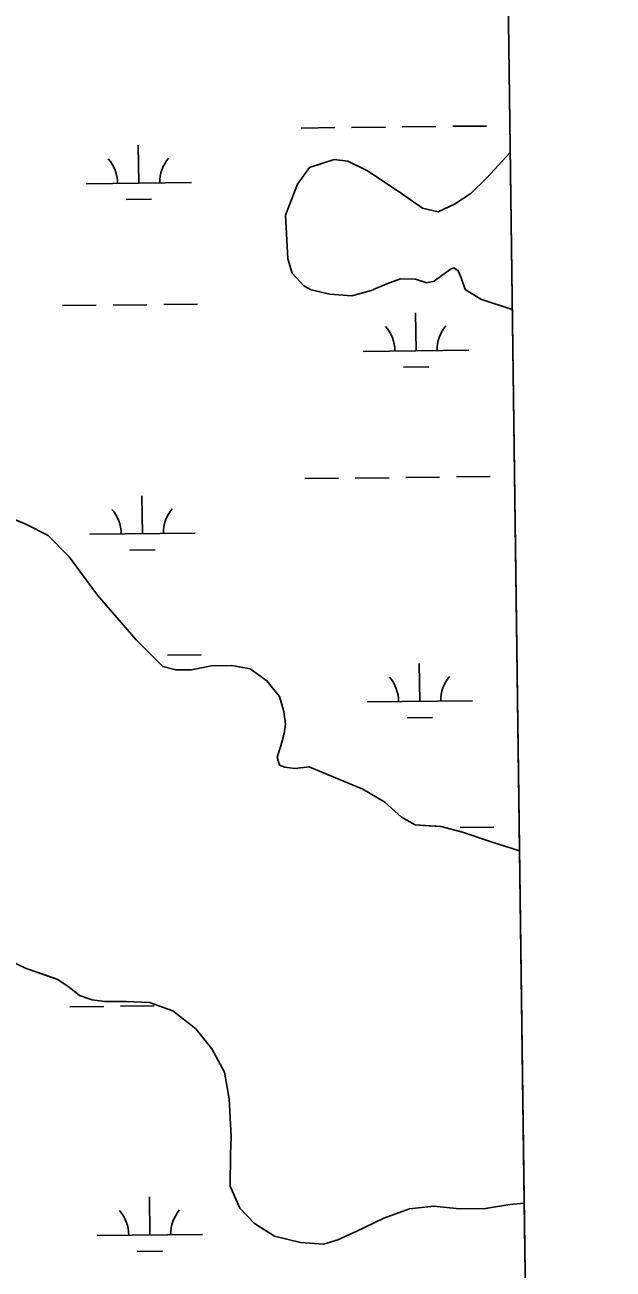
# Model space of a CAD drawing. Extents: x 3734862 to 3772949, y 391520 to 417239.
# Drawn here: x 3770286 to 3770844, y 403471 to 404651 of the extents above; entities that cross this region are included whole.
import ezdxf

# ---------------------------------------------------------------- set-up
doc = ezdxf.new("R2010")
doc.units = 0
for name, color, linetype in [('V-GRID-FRAM', 7, 'Continuous'), ('V-TOPO-SHOR', 7, 'Continuous'), ('V-WETL-SWMP', 7, 'Continuous')]:
    doc.layers.add(name, color=color, linetype=linetype)

msp = doc.modelspace()

# ---------------------------------------------------------------- linework, layer by layer
at = {"layer": 'V-GRID-FRAM'}
msp.add_lwpolyline([(3738832.3, 415033.8), (3770599.2, 415447.4), (3770843.8, 397266.6), (3739061.1, 396852.8), (3738832.3, 415033.8)], dxfattribs=at)
at = {"layer": 'V-TOPO-SHOR'}
for p, q in [((3770240, 404197), (3770287.2, 404177.2)), ((3770287.2, 404177.2), (3770307.7, 404166.6)), ((3770307.7, 404166.6), (3770327.7, 404146.5)), ((3770327.7, 404146.5), (3770354.7, 404110.2)), ((3770354.7, 404110.2), (3770391.2, 404067.9)), ((3770391.2, 404067.9), (3770416.7, 404042.5)), ((3770416.7, 404042.5), (3770429, 404039.2)), ((3770429, 404039.2), (3770443.9, 404039.4)), ((3770443.9, 404039.4), (3770462.9, 404043.1)), ((3770462.9, 404043.1), (3770481.9, 404043.4)), ((3770481.9, 404043.4), (3770499.6, 404040.2)), ((3770499.6, 404040.2), (3770515.4, 404028.9)), ((3770515.4, 404028.9), (3770527.2, 404014.1)), ((3770527.2, 404014.1), (3770531.4, 403999.9)), ((3770531.4, 403999.9), (3770533, 403987.7)), ((3770533, 403987.7), (3770531.7, 403978.8)), ((3770531.7, 403978.8), (3770528.5, 403967.2)), ((3770528.5, 403967.2), (3770525.2, 403956.3)), ((3770525.2, 403956.3), (3770527.4, 403948.9)), ((3770527.4, 403948.9), (3770532.2, 403946.9)), ((3770532.2, 403946.9), (3770541.7, 403945.7)), ((3770541.7, 403945.7), (3770555.3, 403947.2)), ((3770555.3, 403947.2), (3770563.5, 403943.9)), ((3770563.5, 403943.9), (3770606.5, 403926.2)), ((3770606.5, 403926.2), (3770627.1, 403913.6)), ((3770627.1, 403913.6), (3770642.9, 403899.5)), ((3770642.9, 403899.5), (3770655.9, 403892.2)), ((3770655.9, 403892.2), (3770664, 403891.6)), ((3770664, 403891.6), (3770680.4, 403890.5)), ((3770680.4, 403890.5), (3770700.8, 403885.4)), ((3770700.8, 403885.4), (3770728.1, 403876.2)), ((3770728.1, 403876.2), (3770755, 403867.5)), ((3770755, 403867.5), (3770759.5, 403533.3)), ((3770286.8, 403756), (3770269.7, 403764)), ((3770301.8, 403750.8), (3770286.8, 403756)), ((3770316.9, 403745.6), (3770301.8, 403750.8)), ((3770327.8, 403738.3), (3770316.9, 403745.6)), ((3770337.5, 403730.2), (3770327.8, 403738.3)), ((3770349.7, 403726.3), (3770337.5, 403730.2)), ((3770361.3, 403724.5), (3770349.7, 403726.3)), ((3770381.7, 403724.7), (3770361.3, 403724.5)), ((3770404.1, 403723.7), (3770381.7, 403724.7)), ((3770426, 403715.8), (3770404.1, 403723.7)), ((3770447.9, 403698.5), (3770426, 403715.8)), ((3770463.1, 403679.7), (3770447.9, 403698.5)), ((3770475, 403657.4), (3770463.1, 403679.7)), ((3770479.4, 403632.3), (3770475, 403657.4)), ((3770481.3, 403596.3), (3770479.4, 403632.3)), ((3770480.8, 403580), (3770481.3, 403596.3)), ((3770480.6, 403549.5), (3770480.8, 403580)), ((3770489.7, 403528.5), (3770480.6, 403549.5)), ((3770503.5, 403513.8), (3770489.7, 403528.5)), ((3770650.7, 403528), (3770626.3, 403518.9)), ((3770673.7, 403530.4), (3770650.7, 403528)), ((3770698.2, 403528), (3770673.7, 403530.4)), ((3770722.7, 403528.3), (3770698.2, 403528)), ((3770745.7, 403532), (3770722.7, 403528.3)), ((3770759.5, 403533.3), (3770745.7, 403532)), ((3770626.3, 403518.9), (3770600, 403506.3)), ((3770522.6, 403501.8), (3770503.5, 403513.8)), ((3770600, 403506.3), (3770582.5, 403498.5)), ((3770547.2, 403496), (3770522.6, 403501.8)), ((3770568.9, 403494.3), (3770547.2, 403496)), ((3770582.5, 403498.5), (3770568.9, 403494.3))]:
    msp.add_line(p, q, dxfattribs=at)
for points in [[(3770746.1, 404530.3), (3770723.6, 404505.9), (3770708.8, 404491.4), (3770693.3, 404481), (3770677.8, 404474), (3770662.8, 404477.2), (3770642.9, 404491.2), (3770611.4, 404512.5), (3770592.2, 404521.8), (3770579.3, 404523.6), (3770555.6, 404515.8), (3770544.3, 404500), (3770533.1, 404470.7), (3770535.1, 404429.3), (3770539.3, 404415.7), (3770550.4, 404403.7), (3770557.2, 404399.7), (3770574.9, 404395.8), (3770596, 404394.1), (3770614.3, 404399.1), (3770629.1, 404405.4), (3770642, 404410.3), (3770656.3, 404409.9), (3770667.2, 404406.6), (3770673.9, 404408.1), (3770681.3, 404413.6), (3770690.1, 404419.8), (3770692.8, 404420.6), (3770696.9, 404417.9), (3770699.7, 404411.1), (3770703.3, 404400.3), (3770718.3, 404391), (3770748.1, 404381.1)], [(3770755, 403867.5), (3770728.1, 403876.2), (3770700.8, 403885.4), (3770680.4, 403890.5), (3770664, 403891.6), (3770655.9, 403892.2), (3770642.9, 403899.5), (3770627.1, 403913.6), (3770606.5, 403926.2), (3770563.5, 403943.9), (3770555.3, 403947.2), (3770541.7, 403945.7), (3770532.2, 403946.9), (3770527.4, 403948.9), (3770525.2, 403956.3), (3770528.5, 403967.2), (3770531.7, 403978.8), (3770533, 403987.7), (3770531.4, 403999.9), (3770527.2, 404014.1), (3770515.4, 404028.9), (3770499.6, 404040.2), (3770481.9, 404043.4), (3770462.9, 404043.1), (3770443.9, 404039.4), (3770429, 404039.2), (3770416.7, 404042.5), (3770391.2, 404067.9), (3770354.7, 404110.2), (3770327.7, 404146.5), (3770307.7, 404166.6), (3770287.2, 404177.2), (3770240, 404197)], [(3770269.7, 403764), (3770286.8, 403756), (3770301.8, 403750.8), (3770316.9, 403745.6), (3770327.8, 403738.3), (3770337.5, 403730.2), (3770349.7, 403726.3), (3770361.3, 403724.5), (3770381.7, 403724.7), (3770404.1, 403723.7), (3770426, 403715.8), (3770447.9, 403698.5), (3770463.1, 403679.7), (3770475, 403657.4), (3770479.4, 403632.3), (3770481.3, 403596.3), (3770480.8, 403580), (3770480.6, 403549.5), (3770489.7, 403528.5), (3770503.5, 403513.8), (3770522.6, 403501.8), (3770547.2, 403496), (3770568.9, 403494.3), (3770582.5, 403498.5), (3770600, 403506.3), (3770626.3, 403518.9), (3770650.7, 403528), (3770673.7, 403530.4), (3770698.2, 403528), (3770722.7, 403528.3), (3770745.7, 403532), (3770759.5, 403533.3)]]:
    msp.add_lwpolyline(points, dxfattribs=at)
at = {"layer": 'V-WETL-SWMP'}
for p, q in [((3770729.1, 405791.8), (3770755, 403867.5)), ((3770547.7, 404553.4), (3770579.7, 404553.8)), ((3770595.7, 404554), (3770627.7, 404554.3)), ((3770643.7, 404554.5), (3770675.7, 404554.8)), ((3770691.7, 404555), (3770723.7, 404555.3)), ((3770393.7, 404501.1), (3770393.3, 404537.1)), ((3770343.7, 404500.5), (3770443.7, 404501.6)), ((3770381.8, 404485.5), (3770405.8, 404485.8)), ((3770321.5, 404384.9), (3770353.5, 404385.2)), ((3770369.5, 404385.4), (3770401.5, 404385.7)), ((3770417.5, 404385.9), (3770449.5, 404386.2)), ((3770656.8, 404342), (3770656.4, 404378)), ((3770606.8, 404341.5), (3770706.8, 404342.5)), ((3770645, 404326.4), (3770669, 404326.7)), ((3770551.2, 404220.8), (3770583.2, 404221.1)), ((3770599.2, 404221.3), (3770631.2, 404221.6)), ((3770647.2, 404221.8), (3770679.2, 404222.1)), ((3770695.2, 404222.3), (3770727.2, 404222.6)), ((3770397.2, 404168.4), (3770396.8, 404204.4)), ((3770287.2, 404177.2), (3770240, 404197)), ((3770307.7, 404166.6), (3770287.2, 404177.2)), ((3770327.7, 404146.5), (3770307.7, 404166.6)), ((3770347.2, 404167.9), (3770447.2, 404168.9)), ((3770385.3, 404152.9), (3770409.3, 404153.1)), ((3770354.7, 404110.2), (3770327.7, 404146.5)), ((3770391.2, 404067.9), (3770354.7, 404110.2)), ((3770416.7, 404042.5), (3770391.2, 404067.9)), ((3770421, 404053.2), (3770453, 404053.6)), ((3770429, 404039.2), (3770416.7, 404042.5)), ((3770443.9, 404039.4), (3770429, 404039.2)), ((3770462.9, 404043.1), (3770443.9, 404039.4)), ((3770481.9, 404043.4), (3770462.9, 404043.1)), ((3770499.6, 404040.2), (3770481.9, 404043.4)), ((3770515.4, 404028.9), (3770499.6, 404040.2)), ((3770660.3, 404009.3), (3770659.9, 404045.3)), ((3770527.2, 404014.1), (3770515.4, 404028.9)), ((3770531.4, 403999.9), (3770527.2, 404014.1)), ((3770533, 403987.7), (3770531.4, 403999.9)), ((3770610.3, 404008.8), (3770710.3, 404009.9)), ((3770531.7, 403978.8), (3770533, 403987.7)), ((3770648.5, 403993.8), (3770672.5, 403994)), ((3770528.5, 403967.2), (3770531.7, 403978.8)), ((3770525.2, 403956.3), (3770528.5, 403967.2)), ((3770527.4, 403948.9), (3770525.2, 403956.3)), ((3770532.2, 403946.9), (3770527.4, 403948.9)), ((3770541.7, 403945.7), (3770532.2, 403946.9)), ((3770555.3, 403947.2), (3770541.7, 403945.7)), ((3770563.5, 403943.9), (3770555.3, 403947.2)), ((3770606.5, 403926.2), (3770563.5, 403943.9)), ((3770627.1, 403913.6), (3770606.5, 403926.2)), ((3770642.9, 403899.5), (3770627.1, 403913.6)), ((3770655.9, 403892.2), (3770642.9, 403899.5)), ((3770680.4, 403890.5), (3770655.9, 403892.2)), ((3770700.8, 403885.4), (3770680.4, 403890.5)), ((3770698.7, 403889.7), (3770730.7, 403890)), ((3770728.1, 403876.2), (3770700.8, 403885.4)), ((3770755, 403867.5), (3770728.1, 403876.2)), ((3770269.7, 403764), (3770286.8, 403756)), ((3770286.8, 403756), (3770316.9, 403745.6)), ((3770316.9, 403745.6), (3770327.8, 403738.3)), ((3770327.8, 403738.3), (3770337.5, 403730.2)), ((3770337.5, 403730.2), (3770349.7, 403726.3)), ((3770328.5, 403719.6), (3770360.5, 403719.9)), ((3770349.7, 403726.3), (3770361.3, 403724.5)), ((3770361.3, 403724.5), (3770381.7, 403724.7)), ((3770376.5, 403720.1), (3770408.5, 403720.4)), ((3770381.7, 403724.7), (3770404.1, 403723.7)), ((3770404.1, 403723.7), (3770426, 403715.8)), ((3770426, 403715.8), (3770447.9, 403698.5)), ((3770447.9, 403698.5), (3770463.1, 403679.7)), ((3770463.1, 403679.7), (3770475, 403657.4)), ((3770475, 403657.4), (3770479.4, 403632.3)), ((3770479.4, 403632.3), (3770481.3, 403596.3)), ((3770481.3, 403596.3), (3770480.8, 403580)), ((3770480.8, 403580), (3770480.6, 403549.5)), ((3770404.2, 403503.1), (3770403.8, 403539.1)), ((3770480.6, 403549.5), (3770489.7, 403528.5)), ((3770489.7, 403528.5), (3770503.5, 403513.8)), ((3770626.3, 403518.9), (3770650.7, 403528)), ((3770650.7, 403528), (3770673.7, 403530.4)), ((3770673.7, 403530.4), (3770698.2, 403528)), ((3770698.2, 403528), (3770722.7, 403528.3)), ((3770722.7, 403528.3), (3770745.7, 403532)), ((3770745.7, 403532), (3770759.5, 403533.3)), ((3770759.5, 403533.3), (3770771.7, 402623.3)), ((3770600, 403506.3), (3770626.3, 403518.9)), ((3770354.2, 403502.6), (3770454.2, 403503.6)), ((3770503.5, 403513.8), (3770522.6, 403501.8)), ((3770582.5, 403498.5), (3770600, 403506.3)), ((3770522.6, 403501.8), (3770547.2, 403496)), ((3770547.2, 403496), (3770568.9, 403494.3)), ((3770568.9, 403494.3), (3770582.5, 403498.5)), ((3770392.4, 403487.5), (3770416.4, 403487.8))]:
    msp.add_line(p, q, dxfattribs=at)
for centre, start, end in [((3770338.4, 404501), 359.8334, 41.377), ((3770448.9, 404502.1), 139.8334, 181.377), ((3770601.5, 404341.9), 359.8334, 41.377), ((3770712, 404343), 139.8334, 181.377), ((3770341.9, 404168.3), 359.8334, 41.377), ((3770452.4, 404169.5), 139.8334, 181.377), ((3770605.1, 404009.2), 359.8334, 41.377), ((3770715.5, 404010.4), 139.8334, 181.377), ((3770459.4, 403504.2), 139.8334, 181.377), ((3770349, 403503), 359.8334, 41.377)]:
    msp.add_arc(centre, 35.2, start, end, dxfattribs=at)

doc.saveas('drawing.dxf')
